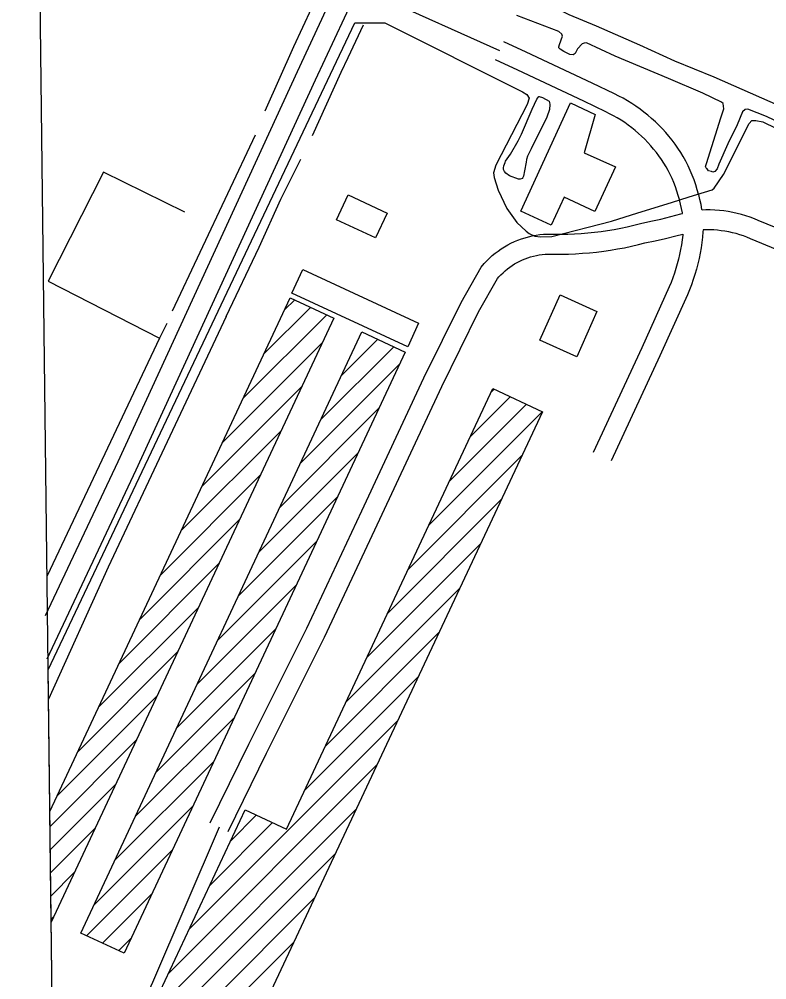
# Model space of a CAD drawing. Extents: x 3704301 to 3742427, y 506229 to 532009.
# Drawn here: x 3708356 to 3709482, y 525652 to 527098 of the extents above; entities that cross this region are included whole.
import ezdxf

# ---------------------------------------------------------------- set-up
doc = ezdxf.new("R2010")
doc.units = 0
for name, color, linetype in [('V-BLDG-OTLN', 7, 'Continuous'), ('V-GRID-FRAM', 7, 'Continuous'), ('V-ROAD-CNTR', 7, 'Continuous'), ('V-SITE-OTLN', 7, 'Continuous'), ('V-TOPO-SHOR', 7, 'Continuous')]:
    doc.layers.add(name, color=color, linetype=linetype)

msp = doc.modelspace()

# ---------------------------------------------------------------- linework, layer by layer
at = {"layer": 'V-BLDG-OTLN'}
for p, q in [((3708401.9, 525905.5), (3708764, 526678.9)), ((3708755.5, 526660.7), (3708770.6, 526675.9)), ((3708764, 526678.9), (3708829.4, 526648.3)), ((3708724.4, 526594.3), (3708794.7, 526664.6)), ((3708829.4, 526648.3), (3708403.9, 525739.3)), ((3708693.2, 526527.8), (3708818.8, 526653.3)), ((3708841.1, 526562.1), (3708895.6, 526616.6)), ((3708662.1, 526461.3), (3708812, 526611.2)), ((3708810, 526495.7), (3708919.7, 526605.3)), ((3708779, 526429.3), (3708928.7, 526579)), ((3708631, 526394.8), (3708780.9, 526544.7)), ((3708758.1, 525879.3), (3709068.9, 526542.1)), ((3709034.9, 526469.7), (3709095, 526529.8)), ((3709066.2, 526536.3), (3709071, 526541.1)), ((3709068.9, 526542.1), (3709143.7, 526507)), ((3709003.7, 526403.1), (3709119.1, 526518.5)), ((3709143.7, 526507), (3708639.2, 525431.4)), ((3708747.9, 526362.9), (3708897.6, 526512.6)), ((3708972.5, 526336.5), (3709143.2, 526507.2)), ((3708599.9, 526328.4), (3708749.8, 526478.3)), ((3708716.9, 526296.5), (3708866.6, 526446.2)), ((3708941.3, 526270), (3709113.1, 526441.8)), ((3708568.8, 526261.9), (3708718.7, 526411.8)), ((3708685.8, 526230.1), (3708835.5, 526379.7)), ((3708910, 526203.4), (3709081.8, 526375.2)), ((3708537.7, 526195.4), (3708687.6, 526345.3)), ((3708654.8, 526163.7), (3708804.5, 526313.3)), ((3708878.8, 526136.8), (3709050.6, 526308.6)), ((3708506.6, 526129), (3708656.5, 526278.9)), ((3708623.7, 526097.3), (3708773.4, 526246.9)), ((3708847.6, 526070.2), (3709019.4, 526242)), ((3708475.4, 526062.5), (3708625.3, 526212.4)), ((3708592.7, 526030.9), (3708742.4, 526180.5)), ((3708816.4, 526003.7), (3708988.2, 526175.4)), ((3708444.3, 525996), (3708594.2, 526145.9)), ((3708561.6, 525964.5), (3708711.3, 526114.1)), ((3708785.2, 525937.1), (3708956.9, 526108.9)), ((3708413.2, 525929.6), (3708563.1, 526079.5)), ((3708530.6, 525898.1), (3708680.3, 526047.7)), ((3708611.9, 525728.5), (3708925.7, 526042.3)), ((3708402.2, 525883.2), (3708532, 526013)), ((3708499.5, 525831.7), (3708649.2, 525981.3)), ((3708580.7, 525661.9), (3708894.5, 525975.7)), ((3708402.6, 525848.2), (3708500.9, 525946.5)), ((3708468.5, 525765.3), (3708618.2, 525914.9)), ((3708511.5, 525514.4), (3708696.2, 525908.3)), ((3708549.5, 525595.3), (3708863.3, 525909.1)), ((3708696.2, 525908.3), (3708758.1, 525879.3)), ((3708403.9, 525739.3), (3708401.9, 525905.5)), ((3708674.3, 525861.6), (3708713.1, 525900.4)), ((3708403, 525813.3), (3708469.8, 525880)), ((3708643.1, 525795), (3708737.2, 525889.1)), ((3708457.3, 525718.7), (3708587.1, 525848.5)), ((3708518.2, 525528.7), (3708832.1, 525842.6)), ((3708403.4, 525778.4), (3708438.7, 525813.6)), ((3708481.4, 525707.4), (3708556.1, 525782.1)), ((3708516.4, 525491.6), (3708800.8, 525776)), ((3708403.8, 525743.4), (3708407.5, 525747.1)), ((3708454.7, 525394.5), (3708769.6, 525709.4)), ((3708505.5, 525696.1), (3708525, 525715.7))]:
    msp.add_line(p, q, dxfattribs=at)
for points in [[(3709253.7, 526875.9), (3709222.7, 526808.8), (3709176.3, 526830.3), (3709156.9, 526788.1), (3709111, 526809.3), (3709186.2, 526972.1), (3709223.2, 526955), (3709206.4, 526897.1)], [(3708892.4, 526768.9), (3708833.8, 526796.1), (3708851.2, 526833.7), (3708909.8, 526806.4)], [(3708783, 526721.4), (3708957.3, 526640.6), (3708940.9, 526605.1), (3708766.5, 526685.9)], [(3709225.9, 526658.2), (3709195.4, 526590.2), (3709139.9, 526615.1), (3709170.4, 526683.1)], [(3708937.2, 526597.1), (3708514, 525692.2), (3708448.6, 525722.7), (3708871.8, 526627.7)]]:
    msp.add_lwpolyline(points, close=True, dxfattribs=at)
at = {"layer": 'V-GRID-FRAM'}
msp.add_lwpolyline([(3708355.7, 529827.8), (3740022.4, 530214.7), (3740252.5, 512033.3), (3708569.9, 511646.2), (3708355.7, 529827.8)], dxfattribs=at)
at = {"layer": 'V-ROAD-CNTR'}
msp.add_line((3709079.4, 527050.4), (3708866.8, 527146.2), dxfattribs=at)
for points in [[(3708504.6, 526432.5), (3708774.8, 527019.4), (3708884.3, 527255.1)], [(3708531.9, 526420), (3708802.1, 527006.8), (3708860.2, 527131.9)], [(3709384.1, 526811), (3709384, 526811.7), (3709382.6, 526819.3), (3709380.9, 526826.8), (3709379.1, 526834.2), (3709378.9, 526834.8), (3709377, 526841.6), (3709374.7, 526848.9), (3709372.1, 526856.2), (3709369.4, 526863.4), (3709366.4, 526870.4), (3709363.3, 526877.4), (3709359.8, 526884.6), (3709355.9, 526891.3), (3709352, 526897.7), (3709347.9, 526904), (3709343.5, 526910.1), (3709339, 526916.1), (3709334.3, 526922), (3709329.4, 526927.7), (3709324.4, 526933.2), (3709319.2, 526938.6), (3709313.8, 526943.8), (3709308.2, 526948.9), (3709302.5, 526953.8), (3709296.7, 526958.5), (3709290.7, 526963), (3709284.5, 526967.3), (3709278.2, 526971.4), (3709271.8, 526975.3), (3709265.3, 526979.1), (3709258.7, 526982.6), (3709252.1, 526985.8), (3709218.9, 527001.8), (3709185.7, 527017.6), (3709152.4, 527033.2), (3709119.1, 527048.7), (3709085.7, 527064.1)], [(3709354.6, 526805.8), (3709354.5, 526806.6), (3709353.2, 526813.3), (3709351.7, 526819.9), (3709350.1, 526826.4), (3709350.1, 526826.6), (3709348.2, 526833), (3709346.2, 526839.5), (3709344, 526845.9), (3709341.5, 526852.2), (3709338.9, 526858.5), (3709336.1, 526864.7), (3709333.2, 526870.5), (3709330.1, 526876), (3709326.7, 526881.6), (3709323.1, 526887.1), (3709319.3, 526892.4), (3709315.3, 526897.7), (3709311.2, 526902.8), (3709306.9, 526907.8), (3709302.5, 526912.7), (3709297.9, 526917.4), (3709293.2, 526922), (3709288.4, 526926.4), (3709283.4, 526930.6), (3709278.3, 526934.8), (3709273, 526938.7), (3709267.6, 526942.5), (3709262.1, 526946.1), (3709256.5, 526949.5), (3709250.8, 526952.8), (3709245, 526955.9), (3709239, 526958.9), (3709206, 526974.7), (3709172.9, 526990.4), (3709139.7, 527006), (3709106.5, 527021.5), (3709073.1, 527036.8)], [(3708643.3, 525888.7), (3708701.4, 526006.8), (3708788.8, 526181.4), (3708871.9, 526358.2), (3708965.2, 526558.4), (3709021.2, 526671.6), (3709051.5, 526725.2), (3709055.9, 526730.4), (3709059.8, 526734.5), (3709063.9, 526738.5), (3709068.1, 526742.3), (3709072.5, 526745.9), (3709077, 526749.3), (3709081.6, 526752.6), (3709086.4, 526755.6), (3709091.4, 526758.4), (3709096.4, 526761), (3709101.5, 526763.4), (3709106.8, 526765.6), (3709112.1, 526767.6), (3709117.5, 526769.3), (3709123, 526770.8), (3709128.5, 526772.1), (3709134.1, 526773.1), (3709139.7, 526773.9), (3709145.4, 526774.4), (3709151.3, 526774.8), (3709162, 526774.5), (3709172.1, 526774.5), (3709182.1, 526774.7), (3709192.1, 526775.1), (3709202.1, 526775.7), (3709212.1, 526776.6), (3709222, 526777.6), (3709232, 526778.8), (3709241.9, 526780.3), (3709251.8, 526781.9), (3709261.6, 526783.7), (3709271.4, 526785.8), (3709281.2, 526788.1), (3709291.3, 526790.6), (3709306.9, 526794), (3709322.1, 526797.4), (3709337.1, 526801.1), (3709352.2, 526805.1), (3709354.6, 526805.8)], [(3710175.2, 526466), (3710157.7, 526483.5), (3710148.3, 526491.1), (3710125, 526505.7), (3710052, 526541.1), (3709923.6, 526595.4), (3709815.4, 526637.1), (3709634.6, 526718.7), (3709509.4, 526778.6), (3709468.8, 526795.2), (3709462.9, 526797.7), (3709456.5, 526800.1), (3709450.1, 526802.3), (3709443.6, 526804.3), (3709437, 526806), (3709430.3, 526807.5), (3709423.6, 526808.7), (3709416.9, 526809.7), (3709410.2, 526810.4), (3709403.4, 526810.9), (3709396.6, 526811.2), (3709389.8, 526811.2), (3709384.1, 526811)], [(3709385.7, 526781), (3709385.5, 526778.2), (3709384.8, 526770.1), (3709383.9, 526762), (3709382.7, 526753.9), (3709381.3, 526745.8), (3709379.7, 526737.8), (3709377.8, 526729.8), (3709375.7, 526721.9), (3709373.5, 526714.1), (3709370.9, 526706.3), (3709368.2, 526698.6), (3709365.3, 526690.9), (3709362.1, 526683.4), (3709320.6, 526591.3), (3709247.2, 526433.5)], [(3710154.1, 526444.7), (3710137.5, 526461.2), (3710130.8, 526466.7), (3710110.5, 526479.4), (3710039.6, 526513.7), (3709912.4, 526567.6), (3709803.8, 526609.4), (3709622, 526691.5), (3709497.2, 526751.2), (3709457.3, 526767.5), (3709451.7, 526769.9), (3709446.4, 526771.9), (3709441, 526773.7), (3709435.5, 526775.4), (3709429.9, 526776.8), (3709424.4, 526778.1), (3709418.7, 526779.1), (3709413.1, 526779.9), (3709407.4, 526780.6), (3709401.7, 526781), (3709396, 526781.2), (3709390.3, 526781.2), (3709385.7, 526781)], [(3708670.2, 525875.5), (3708728.3, 525993.5), (3708815.7, 526168.3), (3708899.1, 526345.5), (3708992.3, 526545.4), (3709047.7, 526657.6), (3709076.2, 526707.9), (3709078.3, 526710.3), (3709081.3, 526713.5), (3709084.4, 526716.6), (3709087.7, 526719.6), (3709091.1, 526722.4), (3709094.6, 526725), (3709098.2, 526727.5), (3709101.9, 526729.9), (3709105.8, 526732.1), (3709109.7, 526734.1), (3709113.7, 526736), (3709117.7, 526737.7), (3709121.9, 526739.2), (3709126, 526740.5), (3709130.3, 526741.7), (3709134.6, 526742.7), (3709138.9, 526743.5), (3709143.3, 526744.1), (3709147.7, 526744.5), (3709151.8, 526744.7), (3709161.7, 526744.5), (3709172.3, 526744.5), (3709183, 526744.7), (3709193.6, 526745.2), (3709204.2, 526745.8), (3709214.8, 526746.7), (3709225.4, 526747.8), (3709236, 526749.1), (3709246.5, 526750.6), (3709257, 526752.4), (3709267.5, 526754.3), (3709277.9, 526756.5), (3709288.2, 526758.9), (3709298.1, 526761.4), (3709313.4, 526764.7), (3709329, 526768.2), (3709344.5, 526772.1), (3709355.1, 526774.8)], [(3709355.1, 526774.8), (3709355, 526773.1), (3709354.1, 526765.9), (3709353.1, 526758.6), (3709351.8, 526751.4), (3709350.3, 526744.2), (3709348.7, 526737), (3709346.8, 526729.9), (3709344.8, 526722.8), (3709342.5, 526715.9), (3709340.1, 526708.9), (3709337.4, 526702.1), (3709334.6, 526695.3), (3709293.3, 526603.7), (3709220, 526446.2)], [(3708395.4, 526200.8), (3708504.7, 526432.6)], [(3708397.6, 526135.2), (3708531.8, 526419.8)], [(3708656.8, 525882.1), (3708556.7, 525648.2), (3708432.3, 525378), (3708408.7, 525328.6)]]:
    msp.add_lwpolyline(points, dxfattribs=at)
at = {"layer": 'V-SITE-OTLN'}
for p, q in [((3708399.4, 526118.8), (3708861, 527092.7)), ((3708861, 527092.7), (3708906.5, 527092.8)), ((3708906.5, 527092.8), (3709113.6, 526989)), ((3709113.6, 526989), (3709120.1, 526984.9)), ((3709120.1, 526984.9), (3709123.7, 526979.6)), ((3709123.7, 526979.6), (3709120.8, 526969.6)), ((3709120.8, 526969.6), (3709073.8, 526878.7)), ((3709416.3, 526864.4), (3709455, 526941.1)), ((3709455, 526941.1), (3709459.1, 526945.9)), ((3709459.1, 526945.9), (3709465, 526945.9)), ((3709465, 526945.9), (3709475.6, 526943.5)), ((3709475.6, 526943.5), (3709626.1, 526870.8)), ((3709073.8, 526878.7), (3709070.3, 526866.9)), ((3709070.3, 526866.9), (3709070.9, 526859.8)), ((3709402.2, 526843.8), (3709416.3, 526864.4)), ((3709070.9, 526859.8), (3709076.9, 526841)), ((3709076.9, 526841), (3709089.9, 526813.3)), ((3709364.5, 526830.7), (3709399.2, 526841.4)), ((3709399.2, 526841.4), (3709402.2, 526843.8)), ((3709287.4, 526806.7), (3709338, 526822.1)), ((3709338, 526822.1), (3709364.5, 526830.7)), ((3709089.9, 526813.3), (3709105.3, 526792.1)), ((3709247.9, 526794.2), (3709287.4, 526806.7)), ((3709105.3, 526792.1), (3709119.4, 526779.2)), ((3709157.8, 526771), (3709247.9, 526794.2)), ((3709119.4, 526779.2), (3709123.6, 526775.6)), ((3709123.6, 526775.6), (3709132.4, 526771.5)), ((3709132.4, 526771.5), (3709140.7, 526770.4)), ((3709140.7, 526770.4), (3709157.8, 526771)), ((3708424.6, 523979.9), (3708399.4, 526118.8))]:
    msp.add_line(p, q, dxfattribs=at)
at = {"layer": 'V-TOPO-SHOR'}
msp.add_line((3708711.1, 526923.6), (3708586, 526658.8), dxfattribs=at)
for points in [[(3708726.3, 526960.5), (3708769.5, 527056.9), (3708809.8, 527144.7), (3708842.8, 527215.1)], [(3709290.3, 527059), (3709225.1, 527087.8), (3709183.9, 527104.9), (3709117, 527138.3)], [(3709253.1, 527042.6), (3709209.9, 527062.5), (3709206.6, 527062.3), (3709203.4, 527061.3), (3709196.6, 527053.6), (3709193.1, 527046.7), (3709189.9, 527044.4), (3709185, 527045.2), (3709176.2, 527049.6), (3709170.3, 527053.2), (3709168.4, 527055.3), (3709168.2, 527056.5), (3709169.3, 527060.2), (3709174, 527072.6), (3709173.2, 527075.7), (3709168.7, 527079.6), (3709105.1, 527103.6)], [(3708797.4, 526923.3), (3708840.4, 527018.3), (3708851.4, 527040.8), (3708874.4, 527089.9)], [(3709757.9, 526856.2), (3709662.3, 526898.5), (3709570.2, 526937.3), (3709486.8, 526973.8), (3709402.3, 527010.9), (3709343.4, 527035.2), (3709290.3, 527059)], [(3709605.2, 526892.5), (3709481, 526951.7), (3709453, 526962.7), (3709449, 526962.1), (3709444.9, 526958.6), (3709436.8, 526939.3), (3709422.9, 526910.8), (3709409.6, 526879.8), (3709406.7, 526872.8), (3709403.2, 526868.8), (3709400.3, 526868.2), (3709398.5, 526868.8), (3709394.1, 526869.9), (3709392.1, 526872.8), (3709390.9, 526873.4), (3709389.2, 526876.3), (3709390.9, 526881), (3709412.3, 526949.8), (3709416.9, 526963.2), (3709415.7, 526971.3), (3709413.4, 526973.1), (3709385.4, 526987), (3709333.5, 527009), (3709253.1, 527042.6)], [(3709112.2, 526925.3), (3709128.3, 526962.7), (3709135.5, 526977.6), (3709138.1, 526981.8), (3709139, 526982), (3709144.1, 526980.6), (3709153.8, 526974.7), (3709154.6, 526973), (3709155, 526970), (3709154.6, 526962.3), (3709150.5, 526950.6), (3709127, 526903.3), (3709121.4, 526891.9), (3709120, 526887), (3709119.2, 526882.9), (3709116.9, 526870.1), (3709115, 526861.7), (3709113.8, 526859.1), (3709113.6, 526858.5), (3709110.3, 526857.5), (3709107.5, 526857.5), (3709094.1, 526862.6), (3709088.4, 526866.7), (3709086.6, 526869.1), (3709085.3, 526871.8), (3709085.3, 526874.4), (3709085.4, 526877.7), (3709087.6, 526882.6), (3709088.2, 526884.4), (3709095.6, 526895), (3709107.2, 526915.1), (3709112.2, 526925.3)], [(3708667.6, 526650.7), (3708716.9, 526755.3), (3708749.7, 526827.3), (3708779.8, 526887.5)], [(3708605.2, 526807.8), (3708482.9, 526868.1), (3708399.3, 526704), (3708567.1, 526618)], [(3708667.6, 526650.7), (3708489.8, 526273.5), (3708399.9, 526074.7)], [(3708578.2, 526640.3), (3708567.1, 526618), (3708397.8, 526260.5)]]:
    msp.add_lwpolyline(points, dxfattribs=at)

doc.saveas('drawing.dxf')
